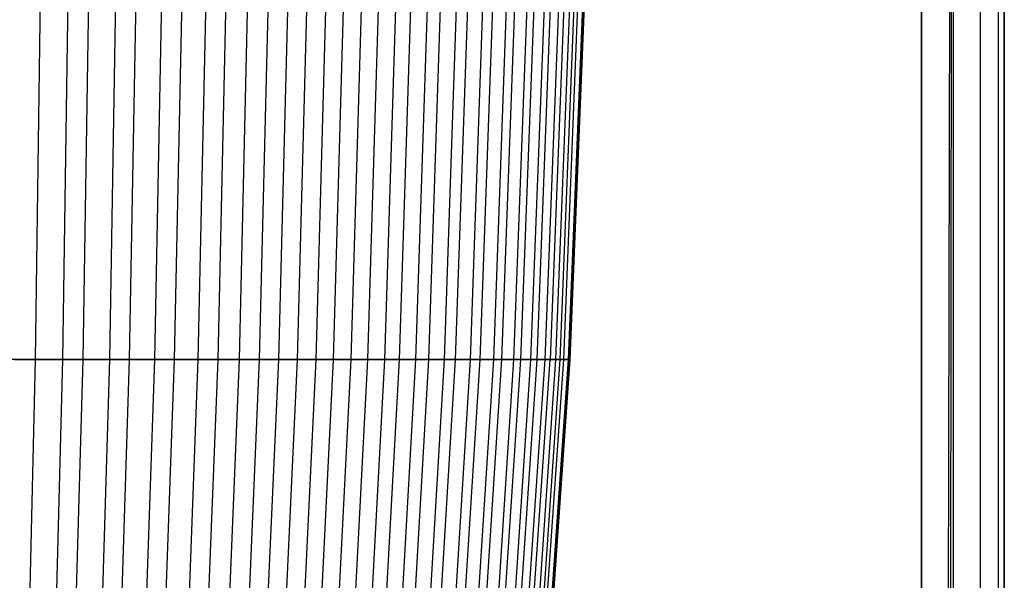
# Model space of a CAD drawing. Extents: x 0.1 to 26.5, y -19.1 to 0.
# Tile 266 of 304: x 13.468 to 14.063, y -4.223 to -3.884. Entities that reach past the tile are written whole.
import ezdxf

# ---------------------------------------------------------------- set-up
doc = ezdxf.new("R2010")
doc.units = 0
doc.header["$LTSCALE"] = 2.54
doc.layers.get('0').update_dxf_attribs({"linetype": 'CONTINUOUS'})

# ---------------------------------------------------------------- blocks, each defined once
blk = doc.blocks.new('7777_STL')
at = {"color": 0}
for p, q in [((14.01313, -11.01, 21.96834), (14.01313, -3.06, 21.96834)), ((14.01313, -3.06, 20.46834), (14.01313, -12.46, 20.46834)), ((14.01313, -11.01, 21.96834), (14.01313, -3.06, 21.96834)), ((14.01313, -11.01, 21.96834), (14.03226, -3.06, 21.96454)), ((14.01313, -11.01, 21.96834), (14.03226, -3.06, 21.96454)), ((14.01313, -3.06, 20.46834), (14.01313, -12.46, 20.46834)), ((14.02288, -11.01096, 21.96738), (14.03226, -3.06, 21.96454)), ((14.02288, -11.01096, 21.96738), (14.03226, -3.06, 21.96454)), ((14.03226, -3.06, 21.96454), (14.03226, -11.01381, 21.96454)), ((14.03226, -3.06, 21.96454), (14.03226, -11.01381, 21.96454)), ((14.03226, -3.06, 20.47215), (14.03226, -12.46, 20.47215)), ((14.03226, -3.06, 20.47215), (14.03226, -12.46, 20.47215)), ((14.04848, -3.06, 21.9537), (14.04848, -11.02465, 21.9537)), ((14.04848, -3.06, 21.9537), (14.04848, -11.02465, 21.9537)), ((14.04848, -3.06, 20.48299), (14.04848, -12.46, 20.48299)), ((14.04848, -3.06, 20.48299), (14.04848, -12.46, 20.48299)), ((14.05932, -3.06, 21.93748), (14.05932, -11.04087, 21.93748)), ((14.05932, -3.06, 21.93748), (14.05932, -11.04087, 21.93748)), ((14.05932, -3.06, 20.49921), (14.05932, -12.46, 20.49921)), ((14.05932, -3.06, 20.49921), (14.05932, -12.46, 20.49921)), ((14.06313, -12.46, 20.51834), (14.06313, -3.06, 20.51834)), ((14.06313, -3.06, 21.91834), (14.06313, -11.06, 21.91834)), ((14.06313, -3.06, 21.91834), (14.06313, -11.06, 21.91834)), ((14.06313, -12.46, 20.51834), (14.06313, -3.06, 20.51834)), ((13.47801, -4.08923, 16.50978), (13.481, -3.86837, 16.50147)), ((13.47801, -4.08923, 16.50978), (13.481, -3.86837, 16.50147)), ((13.49439, -4.08923, 17.42067), (13.49767, -3.86837, 17.42886)), ((13.49439, -4.08923, 17.42067), (13.49767, -3.86837, 17.42886)), ((13.50665, -4.08923, 16.52112), (13.51015, -3.86837, 16.51302)), ((13.50665, -4.08923, 16.52112), (13.51015, -3.86837, 16.51302)), ((13.52274, -4.08923, 17.40826), (13.52654, -3.86837, 17.41623)), ((13.52274, -4.08923, 17.40826), (13.52654, -3.86837, 17.41623)), ((13.53475, -4.08923, 16.53432), (13.53877, -3.86837, 16.52646)), ((13.53475, -4.08923, 16.53432), (13.53877, -3.86837, 16.52646)), ((13.54994, -4.08923, 17.39431), (13.55423, -3.86837, 17.40203)), ((13.54994, -4.08923, 17.39431), (13.55423, -3.86837, 17.40203)), ((13.56198, -4.08923, 16.54924), (13.56648, -3.86837, 16.54165)), ((13.56198, -4.08923, 16.54924), (13.56648, -3.86837, 16.54165)), ((13.57623, -4.08923, 17.37871), (13.58099, -3.86837, 17.38615)), ((13.57623, -4.08923, 17.37871), (13.58099, -3.86837, 17.38615)), ((13.58817, -4.08923, 16.56581), (13.59315, -3.86837, 16.55852)), ((13.58817, -4.08923, 16.56581), (13.59315, -3.86837, 16.55852)), ((13.60111, -4.08923, 17.36179), (13.60633, -3.86837, 17.36892)), ((13.60111, -4.08923, 17.36179), (13.60633, -3.86837, 17.36892)), ((13.61326, -4.08923, 16.58401), (13.6187, -3.86837, 16.57705)), ((13.61326, -4.08923, 16.58401), (13.6187, -3.86837, 16.57705)), ((13.62489, -4.08923, 17.34337), (13.63054, -3.86837, 17.35016)), ((13.62489, -4.08923, 17.34337), (13.63054, -3.86837, 17.35016)), ((13.63626, -4.08923, 16.60301), (13.64212, -3.86837, 16.5964)), ((13.63626, -4.08923, 16.60301), (13.64212, -3.86837, 16.5964)), ((13.64744, -4.08923, 17.32351), (13.6535, -3.86837, 17.32994)), ((13.64744, -4.08923, 17.32351), (13.6535, -3.86837, 17.32994)), ((13.65803, -4.08923, 16.62344), (13.66428, -3.86837, 16.61719)), ((13.65803, -4.08923, 16.62344), (13.66428, -3.86837, 16.61719)), ((13.66868, -4.08923, 17.30225), (13.67512, -3.86837, 17.30829)), ((13.66868, -4.08923, 17.30225), (13.67512, -3.86837, 17.30829)), ((13.67867, -4.08923, 16.64545), (13.68529, -3.86837, 16.6396)), ((13.67867, -4.08923, 16.64545), (13.68529, -3.86837, 16.6396)), ((13.68898, -4.08923, 17.2791), (13.69579, -3.86837, 17.28473)), ((13.68898, -4.08923, 17.2791), (13.69579, -3.86837, 17.28473)), ((13.69785, -4.08923, 16.66871), (13.70482, -3.86837, 16.66329)), ((13.69785, -4.08923, 16.66871), (13.70482, -3.86837, 16.66329)), ((13.70775, -4.08923, 17.2547), (13.7149, -3.86837, 17.25989)), ((13.70775, -4.08923, 17.2547), (13.7149, -3.86837, 17.25989)), ((13.71555, -4.08923, 16.69314), (13.72284, -3.86837, 16.68815)), ((13.71555, -4.08923, 16.69314), (13.72284, -3.86837, 16.68815)), ((13.72507, -4.08923, 17.22895), (13.73254, -3.86837, 17.23367)), ((13.72507, -4.08923, 17.22895), (13.73254, -3.86837, 17.23367)), ((13.7317, -4.08923, 16.71861), (13.73929, -3.86837, 16.71409)), ((13.7317, -4.08923, 16.71861), (13.73929, -3.86837, 16.71409)), ((13.74075, -4.08923, 17.20215), (13.74849, -3.86837, 17.20638)), ((13.74075, -4.08923, 17.20215), (13.74849, -3.86837, 17.20638)), ((13.74652, -4.08923, 16.74548), (13.75437, -3.86837, 16.74144)), ((13.74652, -4.08923, 16.74548), (13.75437, -3.86837, 16.74144)), ((13.75469, -4.08923, 17.17446), (13.76269, -3.86837, 17.17819)), ((13.75469, -4.08923, 17.17446), (13.76269, -3.86837, 17.17819)), ((13.75965, -4.08923, 16.77322), (13.76774, -3.86837, 16.76968)), ((13.75965, -4.08923, 16.77322), (13.76774, -3.86837, 16.76968)), ((13.7669, -4.08923, 17.14596), (13.77512, -3.86837, 17.14917)), ((13.7669, -4.08923, 17.14596), (13.77512, -3.86837, 17.14917)), ((13.77116, -4.08923, 16.80201), (13.77946, -3.86837, 16.79899)), ((13.77116, -4.08923, 16.80201), (13.77946, -3.86837, 16.79899)), ((13.77722, -4.08923, 17.11705), (13.78562, -3.86837, 17.11975)), ((13.77722, -4.08923, 17.11705), (13.78562, -3.86837, 17.11975)), ((13.78087, -4.08923, 16.83145), (13.78934, -3.86837, 16.82897)), ((13.78087, -4.08923, 16.83145), (13.78934, -3.86837, 16.82897)), ((13.78573, -4.08923, 17.08758), (13.79429, -3.86837, 17.08974)), ((13.78573, -4.08923, 17.08758), (13.79429, -3.86837, 17.08974)), ((13.79734, -3.86837, 16.85955), (13.78873, -4.08923, 16.86148)), ((13.79734, -3.86837, 16.85955), (13.78873, -4.08923, 16.86148)), ((13.79231, -4.08923, 17.05814), (13.80099, -3.86837, 17.05977)), ((13.79231, -4.08923, 17.05814), (13.80099, -3.86837, 17.05977)), ((13.8034, -3.86837, 16.89056), (13.79468, -4.08923, 16.89195)), ((13.8034, -3.86837, 16.89056), (13.79468, -4.08923, 16.89195)), ((13.79706, -4.08923, 17.02836), (13.80582, -3.86837, 17.02944)), ((13.79706, -4.08923, 17.02836), (13.80582, -3.86837, 17.02944)), ((13.79993, -4.08923, 16.99842), (13.80875, -3.86837, 16.99896)), ((13.79993, -4.08923, 16.99842), (13.80875, -3.86837, 16.99896)), ((13.80049, -4.08923, 16.94888), (13.80932, -3.86837, 16.94852)), ((13.80049, -4.08923, 16.94888), (13.80932, -3.86837, 16.94852)), ((13.80079, -4.08923, 16.95861), (13.80932, -3.86837, 16.94852)), ((13.80079, -4.08923, 16.95861), (13.80932, -3.86837, 16.94852)), ((13.8009, -4.08923, 16.96834), (13.80973, -3.86837, 16.96834)), ((13.8009, -4.08923, 16.96834), (13.80973, -3.86837, 16.96834)), ((13.8009, -4.08923, 16.96834), (13.80932, -3.86837, 16.94852)), ((13.8009, -4.08923, 16.96834), (13.80932, -3.86837, 16.94852)), ((13.47801, -4.08923, 16.50978), (13.44874, -4.08923, 16.50022)), ((13.47801, -4.08923, 16.50978), (13.44874, -4.08923, 16.50022)), ((13.46533, -4.08923, 17.43129), (13.49439, -4.08923, 17.42067)), ((13.46533, -4.08923, 17.43129), (13.49439, -4.08923, 17.42067)), ((13.47367, -4.27232, 16.52186), (13.47801, -4.08923, 16.50978)), ((13.47367, -4.27232, 16.52186), (13.47801, -4.08923, 16.50978)), ((13.50665, -4.08923, 16.52112), (13.47801, -4.08923, 16.50978)), ((13.50665, -4.08923, 16.52112), (13.47801, -4.08923, 16.50978)), ((13.48961, -4.27232, 17.40875), (13.49439, -4.08923, 17.42067)), ((13.48961, -4.27232, 17.40875), (13.49439, -4.08923, 17.42067)), ((13.49439, -4.08923, 17.42067), (13.52274, -4.08923, 17.40826)), ((13.49439, -4.08923, 17.42067), (13.52274, -4.08923, 17.40826)), ((13.50155, -4.27232, 16.5329), (13.50665, -4.08923, 16.52112)), ((13.50155, -4.27232, 16.5329), (13.50665, -4.08923, 16.52112)), ((13.53475, -4.08923, 16.53432), (13.50665, -4.08923, 16.52112)), ((13.53475, -4.08923, 16.53432), (13.50665, -4.08923, 16.52112)), ((13.51722, -4.27232, 17.39668), (13.52274, -4.08923, 17.40826)), ((13.51722, -4.27232, 17.39668), (13.52274, -4.08923, 17.40826)), ((13.52274, -4.08923, 17.40826), (13.54994, -4.08923, 17.39431)), ((13.52274, -4.08923, 17.40826), (13.54994, -4.08923, 17.39431)), ((13.52891, -4.27232, 16.54576), (13.53475, -4.08923, 16.53432)), ((13.52891, -4.27232, 16.54576), (13.53475, -4.08923, 16.53432)), ((13.56198, -4.08923, 16.54924), (13.53475, -4.08923, 16.53432)), ((13.56198, -4.08923, 16.54924), (13.53475, -4.08923, 16.53432)), ((13.5437, -4.27232, 17.38309), (13.54994, -4.08923, 17.39431)), ((13.5437, -4.27232, 17.38309), (13.54994, -4.08923, 17.39431)), ((13.54994, -4.08923, 17.39431), (13.57623, -4.08923, 17.37871)), ((13.54994, -4.08923, 17.39431), (13.57623, -4.08923, 17.37871)), ((13.55542, -4.27232, 16.56028), (13.56198, -4.08923, 16.54924)), ((13.55542, -4.27232, 16.56028), (13.56198, -4.08923, 16.54924)), ((13.58817, -4.08923, 16.56581), (13.56198, -4.08923, 16.54924)), ((13.58817, -4.08923, 16.56581), (13.56198, -4.08923, 16.54924)), ((13.5693, -4.27232, 17.3679), (13.57623, -4.08923, 17.37871)), ((13.5693, -4.27232, 17.3679), (13.57623, -4.08923, 17.37871)), ((13.57623, -4.08923, 17.37871), (13.60111, -4.08923, 17.36179)), ((13.57623, -4.08923, 17.37871), (13.60111, -4.08923, 17.36179)), ((13.58093, -4.27232, 16.57642), (13.58817, -4.08923, 16.56581)), ((13.58093, -4.27232, 16.57642), (13.58817, -4.08923, 16.56581)), ((13.61326, -4.08923, 16.58401), (13.58817, -4.08923, 16.56581)), ((13.61326, -4.08923, 16.58401), (13.58817, -4.08923, 16.56581)), ((13.59352, -4.27232, 17.35143), (13.60111, -4.08923, 17.36179)), ((13.59352, -4.27232, 17.35143), (13.60111, -4.08923, 17.36179)), ((13.60111, -4.08923, 17.36179), (13.62489, -4.08923, 17.34337)), ((13.60111, -4.08923, 17.36179), (13.62489, -4.08923, 17.34337)), ((13.60535, -4.27232, 16.59413), (13.61326, -4.08923, 16.58401)), ((13.60535, -4.27232, 16.59413), (13.61326, -4.08923, 16.58401)), ((13.63626, -4.08923, 16.60301), (13.61326, -4.08923, 16.58401)), ((13.63626, -4.08923, 16.60301), (13.61326, -4.08923, 16.58401)), ((13.61668, -4.27232, 17.33349), (13.62489, -4.08923, 17.34337)), ((13.61668, -4.27232, 17.33349), (13.62489, -4.08923, 17.34337)), ((13.62489, -4.08923, 17.34337), (13.64744, -4.08923, 17.32351)), ((13.62489, -4.08923, 17.34337), (13.64744, -4.08923, 17.32351)), ((13.62775, -4.27232, 16.61264), (13.63626, -4.08923, 16.60301)), ((13.62775, -4.27232, 16.61264), (13.63626, -4.08923, 16.60301)), ((13.65803, -4.08923, 16.62344), (13.63626, -4.08923, 16.60301)), ((13.65803, -4.08923, 16.62344), (13.63626, -4.08923, 16.60301)), ((13.63863, -4.27232, 17.31416), (13.64744, -4.08923, 17.32351)), ((13.63863, -4.27232, 17.31416), (13.64744, -4.08923, 17.32351)), ((13.64744, -4.08923, 17.32351), (13.66868, -4.08923, 17.30225)), ((13.64744, -4.08923, 17.32351), (13.66868, -4.08923, 17.30225)), ((13.64895, -4.27232, 16.63252), (13.65803, -4.08923, 16.62344)), ((13.64895, -4.27232, 16.63252), (13.65803, -4.08923, 16.62344)), ((13.67867, -4.08923, 16.64545), (13.65803, -4.08923, 16.62344)), ((13.67867, -4.08923, 16.64545), (13.65803, -4.08923, 16.62344)), ((13.65931, -4.27232, 17.29345), (13.66868, -4.08923, 17.30225)), ((13.65931, -4.27232, 17.29345), (13.66868, -4.08923, 17.30225)), ((13.66868, -4.08923, 17.30225), (13.68898, -4.08923, 17.2791)), ((13.66868, -4.08923, 17.30225), (13.68898, -4.08923, 17.2791)), ((13.66904, -4.27232, 16.65395), (13.67867, -4.08923, 16.64545)), ((13.66904, -4.27232, 16.65395), (13.67867, -4.08923, 16.64545)), ((13.69785, -4.08923, 16.66871), (13.67867, -4.08923, 16.64545)), ((13.69785, -4.08923, 16.66871), (13.67867, -4.08923, 16.64545)), ((13.67908, -4.27232, 17.27092), (13.68898, -4.08923, 17.2791)), ((13.67908, -4.27232, 17.27092), (13.68898, -4.08923, 17.2791)), ((13.68772, -4.27232, 16.67661), (13.69785, -4.08923, 16.66871)), ((13.68772, -4.27232, 16.67661), (13.69785, -4.08923, 16.66871)), ((13.68898, -4.08923, 17.2791), (13.70775, -4.08923, 17.2547)), ((13.68898, -4.08923, 17.2791), (13.70775, -4.08923, 17.2547)), ((13.69736, -4.27232, 17.24716), (13.70775, -4.08923, 17.2547)), ((13.69736, -4.27232, 17.24716), (13.70775, -4.08923, 17.2547)), ((13.71555, -4.08923, 16.69314), (13.69785, -4.08923, 16.66871)), ((13.71555, -4.08923, 16.69314), (13.69785, -4.08923, 16.66871)), ((13.70495, -4.27232, 16.70039), (13.71555, -4.08923, 16.69314)), ((13.70495, -4.27232, 16.70039), (13.71555, -4.08923, 16.69314)), ((13.70775, -4.08923, 17.2547), (13.72507, -4.08923, 17.22895)), ((13.70775, -4.08923, 17.2547), (13.72507, -4.08923, 17.22895)), ((13.71423, -4.27232, 17.22208), (13.72507, -4.08923, 17.22895)), ((13.71423, -4.27232, 17.22208), (13.72507, -4.08923, 17.22895)), ((13.7317, -4.08923, 16.71861), (13.71555, -4.08923, 16.69314)), ((13.7317, -4.08923, 16.71861), (13.71555, -4.08923, 16.69314)), ((13.72068, -4.27232, 16.72519), (13.7317, -4.08923, 16.71861)), ((13.72068, -4.27232, 16.72519), (13.7317, -4.08923, 16.71861)), ((13.72507, -4.08923, 17.22895), (13.74075, -4.08923, 17.20215)), ((13.72507, -4.08923, 17.22895), (13.74075, -4.08923, 17.20215)), ((13.72948, -4.27232, 17.19599), (13.74075, -4.08923, 17.20215)), ((13.72948, -4.27232, 17.19599), (13.74075, -4.08923, 17.20215)), ((13.74652, -4.08923, 16.74548), (13.7317, -4.08923, 16.71861)), ((13.74652, -4.08923, 16.74548), (13.7317, -4.08923, 16.71861)), ((13.7351, -4.27232, 16.75135), (13.74652, -4.08923, 16.74548)), ((13.7351, -4.27232, 16.75135), (13.74652, -4.08923, 16.74548)), ((13.74075, -4.08923, 17.20215), (13.75469, -4.08923, 17.17446)), ((13.74075, -4.08923, 17.20215), (13.75469, -4.08923, 17.17446)), ((13.74306, -4.27232, 17.16903), (13.75469, -4.08923, 17.17446)), ((13.74306, -4.27232, 17.16903), (13.75469, -4.08923, 17.17446)), ((13.75965, -4.08923, 16.77322), (13.74652, -4.08923, 16.74548)), ((13.75965, -4.08923, 16.77322), (13.74652, -4.08923, 16.74548)), ((13.74789, -4.27232, 16.77836), (13.75965, -4.08923, 16.77322)), ((13.74789, -4.27232, 16.77836), (13.75965, -4.08923, 16.77322)), ((13.75469, -4.08923, 17.17446), (13.7669, -4.08923, 17.14596)), ((13.75469, -4.08923, 17.17446), (13.7669, -4.08923, 17.14596)), ((13.75495, -4.27232, 17.14128), (13.7669, -4.08923, 17.14596)), ((13.75495, -4.27232, 17.14128), (13.7669, -4.08923, 17.14596)), ((13.7591, -4.27232, 16.80639), (13.77116, -4.08923, 16.80201)), ((13.7591, -4.27232, 16.80639), (13.77116, -4.08923, 16.80201)), ((13.77116, -4.08923, 16.80201), (13.75965, -4.08923, 16.77322)), ((13.77116, -4.08923, 16.80201), (13.75965, -4.08923, 16.77322)), ((13.76499, -4.27232, 17.11314), (13.77722, -4.08923, 17.11705)), ((13.76499, -4.27232, 17.11314), (13.77722, -4.08923, 17.11705)), ((13.7669, -4.08923, 17.14596), (13.77722, -4.08923, 17.11705)), ((13.7669, -4.08923, 17.14596), (13.77722, -4.08923, 17.11705)), ((13.76855, -4.27232, 16.83506), (13.78087, -4.08923, 16.83145)), ((13.76855, -4.27232, 16.83506), (13.78087, -4.08923, 16.83145)), ((13.78087, -4.08923, 16.83145), (13.77116, -4.08923, 16.80201)), ((13.78087, -4.08923, 16.83145), (13.77116, -4.08923, 16.80201)), ((13.77329, -4.27232, 17.08444), (13.78573, -4.08923, 17.08758)), ((13.77329, -4.27232, 17.08444), (13.78573, -4.08923, 17.08758)), ((13.7762, -4.27232, 16.8643), (13.78873, -4.08923, 16.86148)), ((13.7762, -4.27232, 16.8643), (13.78873, -4.08923, 16.86148)), ((13.77722, -4.08923, 17.11705), (13.78573, -4.08923, 17.08758)), ((13.77722, -4.08923, 17.11705), (13.78573, -4.08923, 17.08758)), ((13.77969, -4.27232, 17.05578), (13.79231, -4.08923, 17.05814)), ((13.77969, -4.27232, 17.05578), (13.79231, -4.08923, 17.05814)), ((13.78873, -4.08923, 16.86148), (13.78087, -4.08923, 16.83145)), ((13.78873, -4.08923, 16.86148), (13.78087, -4.08923, 16.83145)), ((13.79468, -4.08923, 16.89195), (13.782, -4.27232, 16.89396)), ((13.79468, -4.08923, 16.89195), (13.782, -4.27232, 16.89396)), ((13.78431, -4.27232, 17.02678), (13.79706, -4.08923, 17.02836)), ((13.78431, -4.27232, 17.02678), (13.79706, -4.08923, 17.02836)), ((13.78573, -4.08923, 17.08758), (13.79231, -4.08923, 17.05814)), ((13.78573, -4.08923, 17.08758), (13.79231, -4.08923, 17.05814)), ((13.78711, -4.27232, 16.99762), (13.79993, -4.08923, 16.99842)), ((13.78711, -4.27232, 16.99762), (13.79993, -4.08923, 16.99842)), ((13.80049, -4.08923, 16.94888), (13.78765, -4.27232, 16.94939)), ((13.80049, -4.08923, 16.94888), (13.78765, -4.27232, 16.94939)), ((13.78795, -4.27232, 16.95886), (13.80079, -4.08923, 16.95861)), ((13.78795, -4.27232, 16.95886), (13.80079, -4.08923, 16.95861)), ((13.78805, -4.27232, 16.96834), (13.8009, -4.08923, 16.96834)), ((13.78805, -4.27232, 16.96834), (13.8009, -4.08923, 16.96834)), ((13.79468, -4.08923, 16.89195), (13.78873, -4.08923, 16.86148)), ((13.79468, -4.08923, 16.89195), (13.78873, -4.08923, 16.86148)), ((13.79231, -4.08923, 17.05814), (13.79706, -4.08923, 17.02836)), ((13.79231, -4.08923, 17.05814), (13.79706, -4.08923, 17.02836)), ((13.80049, -4.08923, 16.94888), (13.79468, -4.08923, 16.89195)), ((13.80049, -4.08923, 16.94888), (13.79468, -4.08923, 16.89195)), ((13.79706, -4.08923, 17.02836), (13.79993, -4.08923, 16.99842)), ((13.79706, -4.08923, 17.02836), (13.79993, -4.08923, 16.99842)), ((13.79993, -4.08923, 16.99842), (13.8009, -4.08923, 16.96834)), ((13.79993, -4.08923, 16.99842), (13.8009, -4.08923, 16.96834)), ((13.80049, -4.08923, 16.94888), (13.80079, -4.08923, 16.95861)), ((13.80049, -4.08923, 16.94888), (13.80079, -4.08923, 16.95861)), ((13.80079, -4.08923, 16.95861), (13.8009, -4.08923, 16.96834)), ((13.80079, -4.08923, 16.95861), (13.8009, -4.08923, 16.96834))]:
    blk.add_line(p, q, dxfattribs=at)
blk = doc.blocks.new('GROUP_2')
at = {"color": 0}
blk.add_blockref('7777_STL', (-0.13159, 19.10373, -0.15965), dxfattribs=at)

msp = doc.modelspace()

# ---------------------------------------------------------------- block references
at = {"color": 0}
msp.add_blockref('GROUP_2', (0.13159, -19.10373, 0.15965), dxfattribs=at)

doc.saveas('drawing.dxf')
